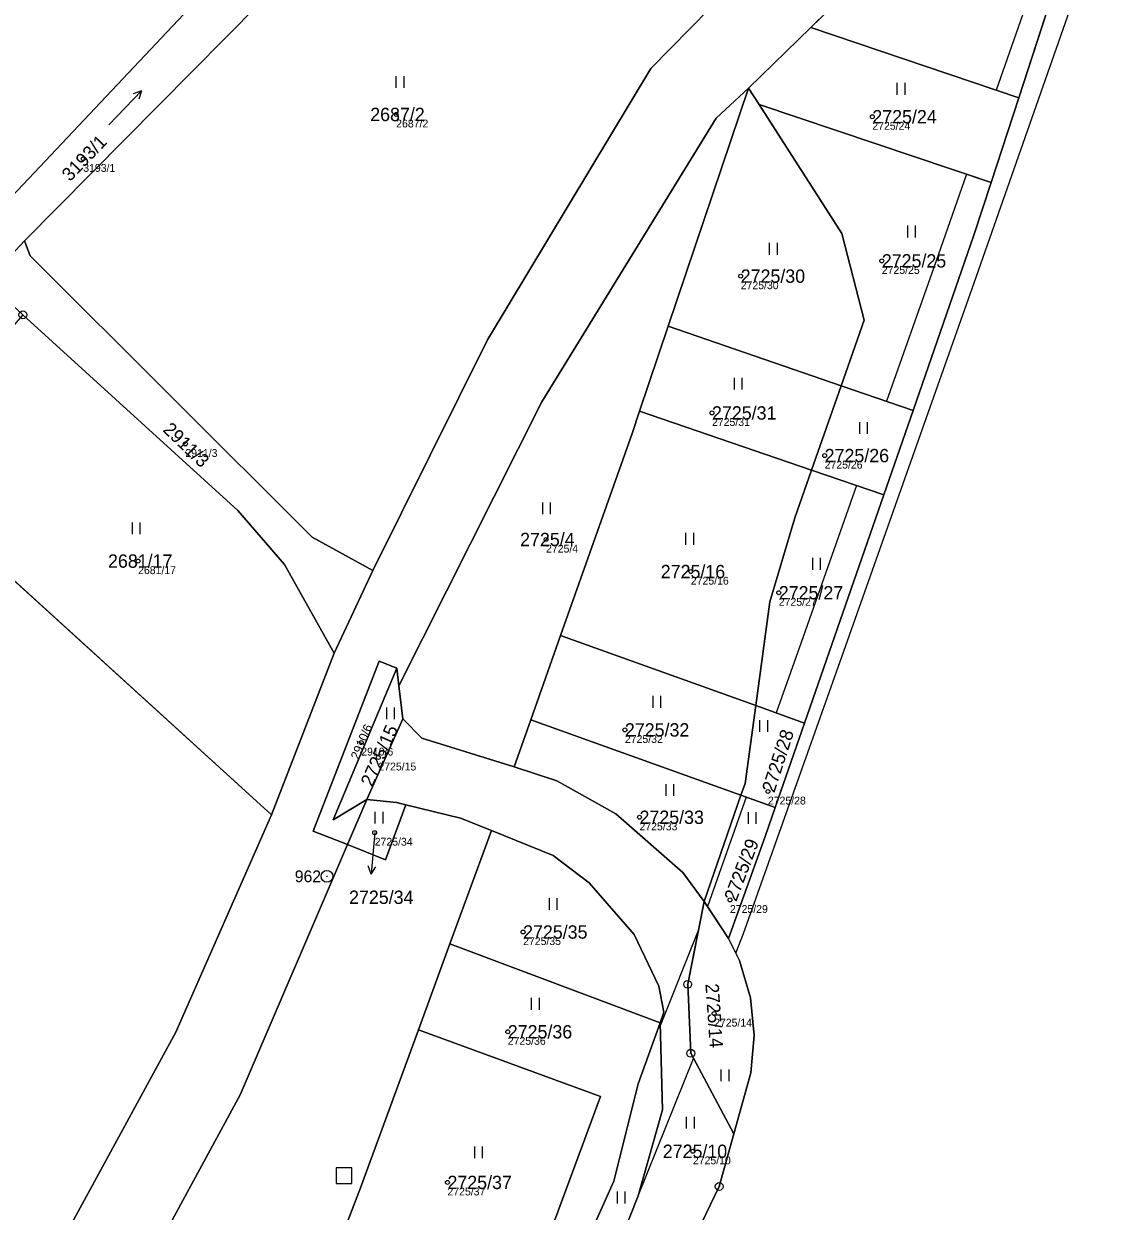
# Model space of a CAD drawing. Extents: x -761891 to -756141, y -1178507 to -1171885.
# Drawn here: x -757478.4 to -757340.7, y -1175170.1 to -1175018.6 of the extents above; entities that cross this region are included whole.
import ezdxf

# ---------------------------------------------------------------- set-up
doc = ezdxf.new("R2010")
doc.units = 0
for name, color, linetype in [('Definiční body', 7, 'Continuous'), ('Hranice parcel', 7, 'Continuous'), ('Parcelní čísla', 7, 'Continuous'), ('Polygon parcely', 7, 'Continuous'), ('Pop  PČ popisy', 7, 'Continuous'), ('Věcná břemena k části', 7, 'Continuous'), ('Značky bodu BP', 7, 'Continuous'), ('Značky kultur', 7, 'Continuous')]:
    doc.layers.add(name, color=color, linetype=linetype)

msp = doc.modelspace()

# ---------------------------------------------------------------- linework, layer by layer
at = {"layer": 'Definiční body'}
for centre in [(-757430.86, -1175030.21), (-757370.12, -1175030.5), (-757470.78, -1175035.87), (-757368.91, -1175048.88), (-757386.91, -1175050.83), (-757390.57, -1175068.27), (-757457.75, -1175072.22), (-757376.2, -1175073.71), (-757411.74, -1175084.41), (-757463.78, -1175087.16), (-757393.27, -1175088.5), (-757382.05, -1175091.2), (-757401.68, -1175108.69), (-757435.32, -1175110.3), (-757433.13, -1175112.2), (-757383.44, -1175116.54), (-757399.82, -1175119.83), (-757433.6, -1175121.79), (-757388.28, -1175130.37), (-757414.67, -1175134.46), (-757390.3, -1175144.86), (-757416.62, -1175147.18), (-757393.01, -1175162.42), (-757424.32, -1175166.39)]:
    msp.add_circle(centre, 0.25, dxfattribs=at)
at = {"layer": 'Hranice parcel'}
for p, q in [((-757377.98, -1175019.11), (-757353.41, -1174995.04)), ((-757341.89, -1174998.75), (-757351.44, -1175028.09)), ((-757385.9, -1175026.87), (-757377.98, -1175019.11)), ((-757377.98, -1175019.11), (-757351.44, -1175028.09)), ((-757396.15, -1175057.21), (-757385.9, -1175026.87)), ((-757385.9, -1175026.87), (-757384.56, -1175028.96)), ((-757384.56, -1175028.96), (-757354.96, -1175038.89)), ((-757351.44, -1175028.09), (-757354.96, -1175038.89)), ((-757478.29, -1175046.34), (-757484.77, -1175053.29)), ((-757399.8, -1175068.03), (-757396.15, -1175057.21)), ((-757396.15, -1175057.21), (-757374.1, -1175064.8)), ((-757377.86, -1175075.55), (-757374.1, -1175064.8)), ((-757374.1, -1175064.8), (-757364.91, -1175067.96)), ((-757377.86, -1175075.55), (-757399.8, -1175068.03)), ((-757364.91, -1175067.96), (-757368.65, -1175078.71)), ((-757446.75, -1175119.51), (-757495.46, -1175075.24)), ((-757377.86, -1175075.55), (-757368.65, -1175078.71)), ((-757368.65, -1175078.71), (-757378.76, -1175107.83)), ((-757438.79, -1175098.92), (-757433.84, -1175088.37)), ((-757413.67, -1175107.42), (-757409.88, -1175096.67)), ((-757409.88, -1175096.67), (-757385, -1175105.59)), ((-757438.79, -1175098.92), (-757446.75, -1175119.51)), ((-757430.78, -1175100.8), (-757430.52, -1175103.07)), ((-757430.03, -1175107.26), (-757430.52, -1175103.07)), ((-757385, -1175105.59), (-757378.76, -1175107.83)), ((-757430.03, -1175107.26), (-757434.61, -1175117.57)), ((-757415.79, -1175113.41), (-757413.67, -1175107.42)), ((-757386.88, -1175117.03), (-757413.67, -1175107.42)), ((-757378.76, -1175107.83), (-757382.51, -1175118.6)), ((-757386.88, -1175117.03), (-757391.56, -1175130.58)), ((-757386.88, -1175117.03), (-757382.51, -1175118.6)), ((-757437.08, -1175123.32), (-757434.61, -1175117.57)), ((-757424.01, -1175135.98), (-757418.71, -1175121.53)), ((-757388.47, -1175135.28), (-757391.56, -1175130.58)), ((-757428.02, -1175146.92), (-757424.01, -1175135.98)), ((-757424.01, -1175135.98), (-757397.2, -1175146.02))]:
    msp.add_line(p, q, dxfattribs=at)
for points in [[(-757482, -1175042.87), (-757431.82, -1174989.73), (-757416.89, -1174979.63)], [(-757411.66, -1174985.03), (-757431.22, -1174998.75), (-757478.29, -1175046.34)], [(-757388.33, -1175014.1), (-757398.37, -1175024.37), (-757419.22, -1175058.93), (-757433.84, -1175088.37)], [(-757430.52, -1175103.07), (-757412.28, -1175066.84), (-757390.05, -1175030.7), (-757385.9, -1175026.87)], [(-757384.56, -1175028.96), (-757374.03, -1175045.39), (-757371.18, -1175056.46), (-757374.1, -1175064.8)], [(-757354.96, -1175038.89), (-757357.15, -1175045.62), (-757364.91, -1175067.96)], [(-757433.84, -1175088.37), (-757441.56, -1175084.13), (-757477.57, -1175048.23), (-757478.29, -1175046.34)], [(-757478.48, -1175055.76), (-757451.05, -1175080.7), (-757445.1, -1175087.58), (-757438.79, -1175098.92)], [(-757399.8, -1175068.03), (-757400.77, -1175070.89), (-757409.88, -1175096.67)], [(-757385, -1175105.59), (-757383.19, -1175092.37), (-757380, -1175081.66), (-757377.86, -1175075.55)], [(-757437.08, -1175123.32), (-757441.43, -1175121.58), (-757433.01, -1175099.93), (-757430.78, -1175100.8)], [(-757430.78, -1175100.8), (-757438.89, -1175120.15), (-757434.61, -1175117.57)], [(-757385, -1175105.59), (-757386.36, -1175115.51), (-757386.88, -1175117.03)], [(-757415.79, -1175113.41), (-757427.6, -1175109.75), (-757430.03, -1175107.26)], [(-757391.56, -1175130.58), (-757394.29, -1175126.89), (-757402.82, -1175119.41), (-757410.38, -1175115.17), (-757415.79, -1175113.41)], [(-757429.61, -1175118.24), (-757432.22, -1175125.25), (-757437.08, -1175123.32)], [(-757434.61, -1175117.57), (-757430.82, -1175117.94), (-757429.61, -1175118.24)], [(-757418.71, -1175121.53), (-757422.64, -1175119.94), (-757429.61, -1175118.24)], [(-757382.51, -1175118.6), (-757383.78, -1175122.27), (-757388.47, -1175135.28)], [(-757482.41, -1175190.14), (-757458.98, -1175147.23), (-757446.75, -1175119.51)], [(-757418.71, -1175121.53), (-757410.82, -1175124.72), (-757406.23, -1175128.2), (-757400.5, -1175134.79), (-757397.36, -1175141.37), (-757396.72, -1175144.69), (-757397.2, -1175146.02)], [(-757759.67, -1175374.03), (-757676.64, -1175311.83), (-757625.25, -1175273.6), (-757573.44, -1175245.03), (-757562.54, -1175241.59), (-757525.75, -1175233.12), (-757509.27, -1175227.45), (-757489.69, -1175216.44), (-757484.67, -1175211.22), (-757471.61, -1175193.6), (-757450.77, -1175155.22), (-757437.08, -1175123.32)], [(-757387.79, -1175160.2), (-757393.28, -1175149.92), (-757393.67, -1175141.13), (-757391.56, -1175130.58)], [(-757388.47, -1175135.28), (-757387.07, -1175138.1), (-757385.64, -1175142.85), (-757385.18, -1175147.66), (-757385.63, -1175152.43), (-757387.79, -1175160.2)], [(-757415.13, -1175194.38), (-757412.1, -1175186.35), (-757403.08, -1175166.22), (-757400.01, -1175153.84), (-757397.2, -1175146.02)], [(-757397.2, -1175146.02), (-757396.9, -1175157.13), (-757399.98, -1175168.12), (-757406.93, -1175185.59)], [(-757438.59, -1175175.36), (-757435.41, -1175167.07), (-757428.02, -1175146.92)], [(-757428.02, -1175146.92), (-757404.79, -1175155.45), (-757415.4, -1175184.05), (-757438.59, -1175175.36)], [(-757387.79, -1175160.2), (-757389.65, -1175166.91), (-757394.07, -1175176.07)]]:
    msp.add_lwpolyline(points, dxfattribs=at)
at = {"layer": 'Polygon parcely'}
for points in [[(-757514.02, -1175009.84), (-757514.02, -1175013.58), (-757498.43, -1175029.75), (-757482, -1175042.87), (-757431.82, -1174989.73), (-757416.89, -1174979.63), (-757442.56, -1174953.17)], [(-757534.92, -1175098.53), (-757539.19, -1175105.88), (-757568.16, -1175140.32), (-757573.69, -1175153.85), (-757568.34, -1175155.9), (-757562.14, -1175141.36), (-757530.12, -1175102.67), (-757484.77, -1175053.29), (-757478.29, -1175046.34), (-757431.22, -1174998.75), (-757411.66, -1174985.03), (-757397.52, -1174975.11), (-757384.31, -1174968.41), (-757388.48, -1174961.92), (-757401.97, -1174969.54), (-757416.89, -1174979.63), (-757431.82, -1174989.73), (-757482, -1175042.87), (-757488.29, -1175049.9)], [(-757388.33, -1175014.1), (-757386.98, -1175010.46), (-757411.66, -1174985.03), (-757431.22, -1174998.75), (-757478.29, -1175046.34), (-757477.57, -1175048.23), (-757441.56, -1175084.13), (-757433.84, -1175088.37), (-757419.22, -1175058.93), (-757398.37, -1175024.37)], [(-757341.89, -1174998.75), (-757353.41, -1174995.04), (-757377.98, -1175019.11), (-757351.44, -1175028.09)], [(-757354.96, -1175038.89), (-757351.44, -1175028.09), (-757377.98, -1175019.11), (-757385.9, -1175026.87), (-757384.56, -1175028.96)], [(-757415.79, -1175113.41), (-757413.67, -1175107.42), (-757409.88, -1175096.67), (-757400.77, -1175070.89), (-757399.8, -1175068.03), (-757396.15, -1175057.21), (-757385.9, -1175026.87), (-757390.05, -1175030.7), (-757412.28, -1175066.84), (-757430.52, -1175103.07), (-757430.03, -1175107.26), (-757427.6, -1175109.75)], [(-757374.1, -1175064.8), (-757371.18, -1175056.46), (-757374.03, -1175045.39), (-757384.56, -1175028.96), (-757385.9, -1175026.87), (-757396.15, -1175057.21)], [(-757374.03, -1175045.39), (-757371.18, -1175056.46), (-757374.1, -1175064.8), (-757364.91, -1175067.96), (-757357.15, -1175045.62), (-757354.96, -1175038.89), (-757384.56, -1175028.96)], [(-757484.77, -1175053.29), (-757481.45, -1175053.06), (-757478.48, -1175055.76), (-757451.05, -1175080.7), (-757445.1, -1175087.58), (-757438.79, -1175098.92), (-757433.84, -1175088.37), (-757441.56, -1175084.13), (-757477.57, -1175048.23), (-757478.29, -1175046.34)], [(-757495.46, -1175075.24), (-757446.75, -1175119.51), (-757438.79, -1175098.92), (-757445.1, -1175087.58), (-757451.05, -1175080.7), (-757478.48, -1175055.76)], [(-757377.86, -1175075.55), (-757374.1, -1175064.8), (-757396.15, -1175057.21), (-757399.8, -1175068.03)], [(-757368.65, -1175078.71), (-757364.91, -1175067.96), (-757374.1, -1175064.8), (-757377.86, -1175075.55)], [(-757409.88, -1175096.67), (-757385, -1175105.59), (-757383.19, -1175092.37), (-757380, -1175081.66), (-757377.86, -1175075.55), (-757399.8, -1175068.03), (-757400.77, -1175070.89)], [(-757446.75, -1175119.51), (-757495.46, -1175075.24), (-757540.1, -1175126.45), (-757531.38, -1175139.69), (-757482.41, -1175190.14), (-757458.98, -1175147.23)], [(-757378.76, -1175107.83), (-757368.65, -1175078.71), (-757377.86, -1175075.55), (-757380, -1175081.66), (-757383.19, -1175092.37), (-757385, -1175105.59)], [(-757385, -1175105.59), (-757409.88, -1175096.67), (-757413.67, -1175107.42), (-757386.88, -1175117.03), (-757386.36, -1175115.51)], [(-757437.08, -1175123.32), (-757434.61, -1175117.57), (-757438.89, -1175120.15), (-757430.78, -1175100.8), (-757433.01, -1175099.93), (-757441.43, -1175121.58)], [(-757434.61, -1175117.57), (-757430.03, -1175107.26), (-757430.52, -1175103.07), (-757430.78, -1175100.8), (-757438.89, -1175120.15)], [(-757382.51, -1175118.6), (-757378.76, -1175107.83), (-757385, -1175105.59), (-757386.36, -1175115.51), (-757386.88, -1175117.03)], [(-757386.88, -1175117.03), (-757413.67, -1175107.42), (-757415.79, -1175113.41), (-757410.38, -1175115.17), (-757402.82, -1175119.41), (-757394.29, -1175126.89), (-757391.56, -1175130.58)], [(-757391.56, -1175130.58), (-757388.47, -1175135.28), (-757383.78, -1175122.27), (-757382.51, -1175118.6), (-757386.88, -1175117.03)], [(-757437.08, -1175123.32), (-757432.22, -1175125.25), (-757429.61, -1175118.24), (-757430.82, -1175117.94), (-757434.61, -1175117.57)], [(-757397.2, -1175146.02), (-757396.72, -1175144.69), (-757397.36, -1175141.37), (-757400.5, -1175134.79), (-757406.23, -1175128.2), (-757410.82, -1175124.72), (-757418.71, -1175121.53), (-757424.01, -1175135.98)], [(-757388.47, -1175135.28), (-757391.56, -1175130.58), (-757393.67, -1175141.13), (-757393.28, -1175149.92), (-757387.79, -1175160.2), (-757385.63, -1175152.43), (-757385.18, -1175147.66), (-757385.64, -1175142.85), (-757387.07, -1175138.1)], [(-757404.79, -1175155.45), (-757415.4, -1175184.05), (-757438.59, -1175175.36), (-757441.99, -1175184.24), (-757415.13, -1175194.38), (-757412.1, -1175186.35), (-757403.08, -1175166.22), (-757400.01, -1175153.84), (-757397.2, -1175146.02), (-757424.01, -1175135.98), (-757428.02, -1175146.92)], [(-757415.13, -1175194.38), (-757410.58, -1175196.1), (-757406.93, -1175185.59), (-757399.98, -1175168.12), (-757396.9, -1175157.13), (-757397.2, -1175146.02), (-757400.01, -1175153.84), (-757403.08, -1175166.22), (-757412.1, -1175186.35)], [(-757428.02, -1175146.92), (-757435.41, -1175167.07), (-757438.59, -1175175.36), (-757415.4, -1175184.05), (-757404.79, -1175155.45)]]:
    msp.add_lwpolyline(points, close=True, dxfattribs=at)
for points in [[(-757625.25, -1175273.6), (-757573.44, -1175245.03), (-757562.54, -1175241.59), (-757525.75, -1175233.12), (-757509.27, -1175227.45), (-757489.69, -1175216.44), (-757484.67, -1175211.22), (-757471.61, -1175193.6), (-757450.77, -1175155.22), (-757437.08, -1175123.32), (-757441.43, -1175121.58), (-757433.01, -1175099.93), (-757430.78, -1175100.8), (-757430.52, -1175103.07), (-757412.28, -1175066.84), (-757390.05, -1175030.7), (-757385.9, -1175026.87), (-757377.98, -1175019.11), (-757353.41, -1174995.04)], [(-757341.89, -1174998.75), (-757351.44, -1175028.09), (-757354.96, -1175038.89), (-757357.15, -1175045.62), (-757364.91, -1175067.96), (-757368.65, -1175078.71), (-757378.76, -1175107.83), (-757382.51, -1175118.6), (-757383.78, -1175122.27), (-757388.47, -1175135.28), (-757387.07, -1175138.1), (-757385.64, -1175142.85), (-757385.18, -1175147.66), (-757385.63, -1175152.43), (-757387.79, -1175160.2), (-757389.65, -1175166.91), (-757394.07, -1175176.07)], [(-757388.33, -1175014.1), (-757398.37, -1175024.37), (-757419.22, -1175058.93), (-757433.84, -1175088.37), (-757438.79, -1175098.92), (-757446.75, -1175119.51), (-757458.98, -1175147.23), (-757482.41, -1175190.14), (-757483.96, -1175192.98), (-757489.54, -1175203.2), (-757510.65, -1175218.51), (-757524.18, -1175224.07), (-757542.25, -1175228.48), (-757551.62, -1175230.45), (-757568.8, -1175234.52), (-757577.41, -1175236.75), (-757607.66, -1175252.42)], [(-757394.07, -1175176.07), (-757389.65, -1175166.91), (-757387.79, -1175160.2), (-757393.28, -1175149.92), (-757393.67, -1175141.13), (-757391.56, -1175130.58), (-757394.29, -1175126.89), (-757402.82, -1175119.41), (-757410.38, -1175115.17), (-757415.79, -1175113.41), (-757427.6, -1175109.75), (-757430.03, -1175107.26), (-757434.61, -1175117.57), (-757430.82, -1175117.94), (-757429.61, -1175118.24), (-757422.64, -1175119.94), (-757418.71, -1175121.53), (-757410.82, -1175124.72), (-757406.23, -1175128.2), (-757400.5, -1175134.79), (-757397.36, -1175141.37), (-757396.72, -1175144.69), (-757397.2, -1175146.02), (-757396.9, -1175157.13), (-757399.98, -1175168.12), (-757406.93, -1175185.59)], [(-757487.89, -1175234.48), (-757473.31, -1175225.04), (-757462.66, -1175226.06), (-757458.85, -1175228.25), (-757456.23, -1175221.42), (-757453.56, -1175214.45), (-757441.99, -1175184.24), (-757438.59, -1175175.36), (-757435.41, -1175167.07), (-757428.02, -1175146.92), (-757424.01, -1175135.98), (-757418.71, -1175121.53), (-757422.64, -1175119.94), (-757429.61, -1175118.24), (-757432.22, -1175125.25), (-757437.08, -1175123.32), (-757450.77, -1175155.22), (-757471.61, -1175193.6), (-757484.67, -1175211.22)]]:
    msp.add_lwpolyline(points, dxfattribs=at)
at = {"layer": 'Pop  PČ popisy'}
for p, q in [((-757433.6, -1175121.79), (-757433.78, -1175124.09)), ((-757433.78, -1175124.09), (-757434.04, -1175127.08)), ((-757434.04, -1175127.08), (-757434.45, -1175126.04)), ((-757434.04, -1175127.08), (-757433.45, -1175126.13))]:
    msp.add_line(p, q, dxfattribs=at)
at = {"layer": 'Věcná břemena k části'}
msp.add_lwpolyline([(-757345.81, -1175002.85), (-757354.34, -1175027.11), (-757351.44, -1175028.09), (-757354.96, -1175038.89), (-757358.1, -1175037.84), (-757362.33, -1175049.86), (-757368.32, -1175066.79), (-757364.91, -1175067.96), (-757368.65, -1175078.71), (-757372.12, -1175077.52), (-757379.21, -1175097.53), (-757382.4, -1175106.52), (-757378.76, -1175107.83), (-757382.51, -1175118.6), (-757386.21, -1175117.27), (-757391.15, -1175131.2), (-757388.47, -1175135.28), (-757387.54, -1175137.15), (-757386.55, -1175134.67), (-757374.03, -1175099.37), (-757357.14, -1175051.69), (-757340.66, -1175004.77)], dxfattribs=at)
for points in [[(-757393.67, -1175141.13), (-757392.28, -1175134.18), (-757397.19, -1175146.42), (-757396.9, -1175157.13), (-757399.98, -1175168.12), (-757392.93, -1175150.57), (-757393.28, -1175149.92)], [(-757436.5, -1175166.54), (-757436.5, -1175164.54), (-757438.5, -1175164.54), (-757438.5, -1175166.54)]]:
    msp.add_lwpolyline(points, close=True, dxfattribs=at)
at = {"layer": 'Značky bodu BP'}
for centre, radius in [((-757478.48, -1175055.76), 0.5), ((-757439.69, -1175127.36), 0.75), ((-757439.69, -1175127.36), 0.03), ((-757393.67, -1175141.13), 0.5), ((-757393.67, -1175141.13), 0.0303), ((-757393.28, -1175149.92), 0.5), ((-757393.28, -1175149.92), 0.0303), ((-757389.65, -1175166.91), 0.5), ((-757389.65, -1175166.91), 0.0303)]:
    msp.add_circle(centre, radius, dxfattribs=at)
at = {"layer": 'Značky kultur'}
for p, q in [((-757430.84, -1175026.82), (-757430.84, -1175025.32)), ((-757429.84, -1175026.82), (-757429.84, -1175025.32)), ((-757366.94, -1175027.69), (-757366.94, -1175026.19)), ((-757365.94, -1175027.69), (-757365.94, -1175026.19)), ((-757467.53, -1175031.53), (-757463.36, -1175027.22)), ((-757463.36, -1175027.22), (-757464.4, -1175027.57)), ((-757463.36, -1175027.22), (-757463.68, -1175028.27)), ((-757365.6, -1175045.88), (-757365.6, -1175044.38)), ((-757364.6, -1175045.88), (-757364.6, -1175044.38)), ((-757383.23, -1175048.09), (-757383.23, -1175046.59)), ((-757382.23, -1175048.09), (-757382.23, -1175046.59)), ((-757387.71, -1175065.28), (-757387.71, -1175063.78)), ((-757386.71, -1175065.28), (-757386.71, -1175063.78)), ((-757371.72, -1175070.94), (-757371.72, -1175069.44)), ((-757370.72, -1175070.94), (-757370.72, -1175069.44)), ((-757412.17, -1175081.19), (-757412.17, -1175079.69)), ((-757411.17, -1175081.19), (-757411.17, -1175079.69)), ((-757464.51, -1175083.74), (-757464.51, -1175082.24)), ((-757463.51, -1175083.74), (-757463.51, -1175082.24)), ((-757393.89, -1175085.08), (-757393.89, -1175083.58)), ((-757392.89, -1175085.08), (-757392.89, -1175083.58)), ((-757377.71, -1175088.26), (-757377.71, -1175086.76)), ((-757376.71, -1175088.26), (-757376.71, -1175086.76)), ((-757398.09, -1175105.86), (-757398.09, -1175104.36)), ((-757397.09, -1175105.86), (-757397.09, -1175104.36)), ((-757432.06, -1175107.33), (-757432.06, -1175105.83)), ((-757431.06, -1175107.33), (-757431.06, -1175105.83)), ((-757384.46, -1175108.93), (-757384.46, -1175107.43)), ((-757383.46, -1175108.93), (-757383.46, -1175107.43)), ((-757396.43, -1175117.09), (-757396.43, -1175115.59)), ((-757395.43, -1175117.09), (-757395.43, -1175115.59)), ((-757433.54, -1175120.63), (-757433.54, -1175119.13)), ((-757432.54, -1175120.63), (-757432.54, -1175119.13)), ((-757385.93, -1175120.68), (-757385.93, -1175119.18)), ((-757384.93, -1175120.68), (-757384.93, -1175119.18)), ((-757411.32, -1175131.65), (-757411.32, -1175130.15)), ((-757410.32, -1175131.65), (-757410.32, -1175130.15)), ((-757413.59, -1175144.37), (-757413.59, -1175142.87)), ((-757412.59, -1175144.37), (-757412.59, -1175142.87)), ((-757389.4, -1175153.49), (-757389.4, -1175151.99)), ((-757388.4, -1175153.49), (-757388.4, -1175151.99)), ((-757393.82, -1175159.52), (-757393.82, -1175158.02)), ((-757392.82, -1175159.52), (-757392.82, -1175158.02)), ((-757420.83, -1175163.31), (-757420.83, -1175161.81)), ((-757419.83, -1175163.31), (-757419.83, -1175161.81)), ((-757402.64, -1175169.06), (-757402.64, -1175167.56)), ((-757401.64, -1175169.06), (-757401.64, -1175167.56))]:
    msp.add_line(p, q, dxfattribs=at)

# ---------------------------------------------------------------- texts
at = {"layer": 'Definiční body'}
for s, p in [('2687/2', (-757430.86, -1175031.87)), ('2725/24', (-757370.12, -1175032.16)), ('3193/1', (-757470.78, -1175037.53)), ('2725/25', (-757368.91, -1175050.54)), ('2725/30', (-757386.91, -1175052.49)), ('2725/31', (-757390.57, -1175069.93)), ('2911/3', (-757457.75, -1175073.88)), ('2725/26', (-757376.2, -1175075.37)), ('2725/4', (-757411.74, -1175086.07)), ('2681/17', (-757463.78, -1175088.82)), ('2725/16', (-757393.27, -1175090.16)), ('2725/27', (-757382.05, -1175092.86)), ('2725/32', (-757401.68, -1175110.35)), ('2910/6', (-757435.32, -1175111.96)), ('2725/15', (-757433.13, -1175113.86)), ('2725/28', (-757383.44, -1175118.2)), ('2725/33', (-757399.82, -1175121.49)), ('2725/34', (-757433.6, -1175123.45)), ('2725/29', (-757388.28, -1175132.03)), ('2725/35', (-757414.67, -1175136.12)), ('2725/14', (-757390.3, -1175146.52)), ('2725/36', (-757416.62, -1175148.84)), ('2725/10', (-757393.01, -1175164.08)), ('2725/37', (-757424.32, -1175168.05))]:
    msp.add_text(s, height=1, dxfattribs=at).set_placement(p)
at = {"layer": 'Parcelní čísla'}
for s, p in [('2687/2', (-757434.17, -1175031.06)), ('2725/24', (-757370.12, -1175031.35)), ('2725/25', (-757368.91, -1175049.73)), ('2725/30', (-757386.91, -1175051.68)), ('2725/31', (-757390.57, -1175069.12)), ('2725/26', (-757376.2, -1175074.56)), ('2725/4', (-757415.05, -1175085.26)), ('2681/17', (-757467.62, -1175088.01)), ('2725/16', (-757397.11, -1175089.35)), ('2725/27', (-757382.05, -1175092.05)), ('2725/32', (-757401.68, -1175109.54)), ('2725/33', (-757399.82, -1175120.68)), ('2725/34', (-757436.87, -1175130.88)), ('2725/35', (-757414.67, -1175135.31)), ('2725/36', (-757416.62, -1175148.03)), ('2725/10', (-757396.85, -1175163.27)), ('2725/37', (-757424.32, -1175167.24))]:
    msp.add_text(s, height=1.7, dxfattribs=at).set_placement(p)
for s, height, rotation, p in [('3193/1', 1.7, 46, (-757472.46, -1175038.84)), ('2911/3', 1.7, 316, (-757460.72, -1175070.53)), ('2910/6', 1.139, 67, (-757435.66, -1175112.56)), ('2725/15', 1.7, 66, (-757433.91, -1175116.05)), ('2725/28', 1.7, 72, (-757382.63, -1175116.8)), ('2725/29', 1.7, 69, (-757387.49, -1175130.67)), ('2725/14', 1.7, 274, (-757391.42, -1175141.09))]:
    msp.add_text(s, height=height, rotation=rotation, dxfattribs=at).set_placement(p)
at = {"layer": 'Značky bodu BP'}
msp.add_text('962', height=1.5, dxfattribs=at).set_placement((-757443.79, -1175128.11))

doc.saveas('drawing.dxf')
